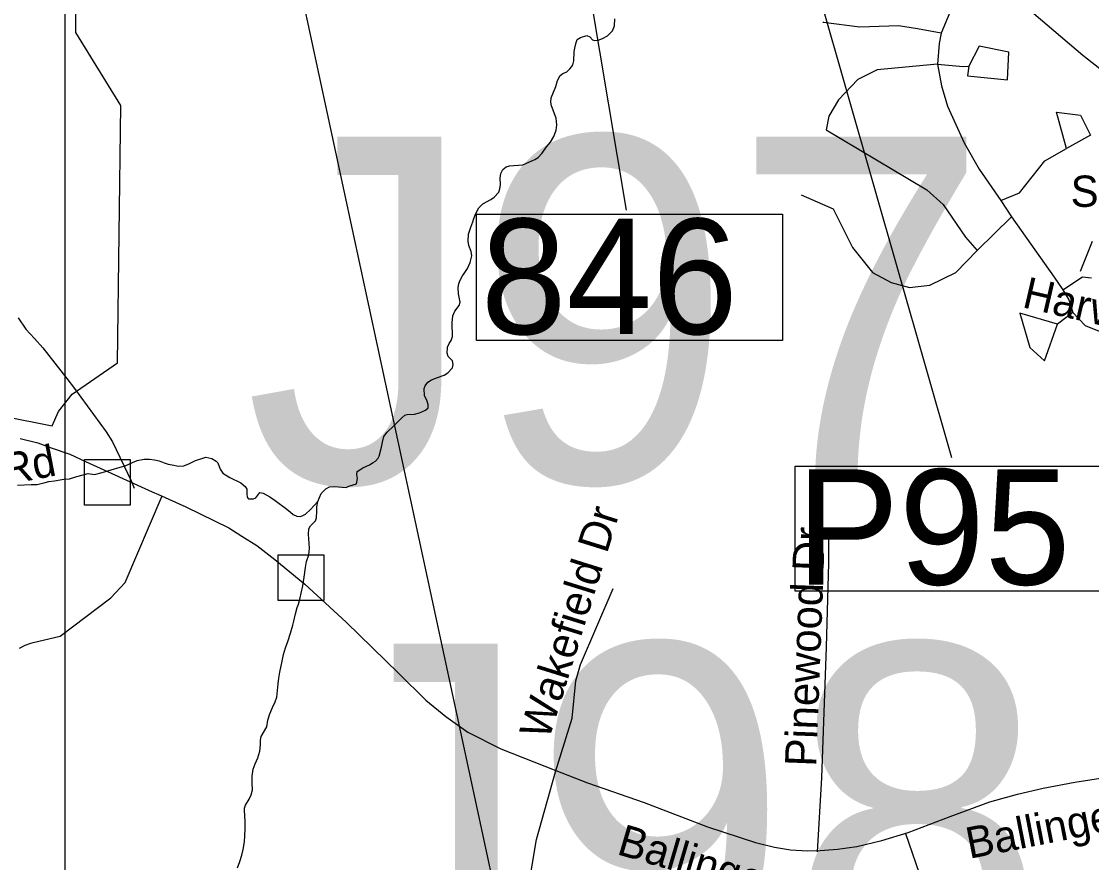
# Model space of a CAD drawing. Extents: x 1662474 to 1856135, y 779280 to 917889.
# Drawn here: x 1730904 to 1734155, y 855987 to 858541 of the extents above; entities that cross this region are included whole.
import ezdxf

# ---------------------------------------------------------------- set-up
doc = ezdxf.new("R2010")
doc.units = 0
for name, color, linetype in [('Exist Boundary Political City Limit New', 7, 'Continuous'), ('Exist Hydrographic Creek Single Shore', 7, 'Continuous'), ('Exist Hydrographic Misc Water Feature', 7, 'Continuous'), ('Exist Road Non-System Structure Non-Sys Other Attributed CELL', 7, 'Continuous'), ('Exist Road Non-System Structure Non-Sys Other Number Label', 7, 'Continuous'), ('Exist Road Non-System Type 51', 7, 'Continuous'), ('Exist Road Non-System Type 51 Label', 7, 'Continuous'), ('Exist Road Secondary Structure Pipe Number Label', 7, 'Continuous'), ('Exist Road Secondary Structure Standard Bridge Number Label', 7, 'Continuous'), ('Exist Road Secondary Type 51 Attributed', 7, 'Continuous'), ('Map Preparation Boundary City Limit Buffer Line', 7, 'Continuous'), ('Map Preparation Inset Cut Line', 7, 'Continuous')]:
    doc.layers.add(name, color=color, linetype=linetype)

msp = doc.modelspace()

# ---------------------------------------------------------------- linework, layer by layer
at = {"layer": 'Exist Boundary Political City Limit New'}
msp.add_lwpolyline([(1730849.6, 857342.9), (1730997.6, 857313.2), (1731016.5, 857356.5), (1731058.8, 857409.3), (1731196.1, 857504.3), (1731206.6, 858285.6), (1731069.4, 858507.4), (1731065.8, 859305), (1731224.1, 859315.6), (1731129.1, 859695.7), (1732386, 860595.8), (1733099, 861118.4), (1733130.6, 861176.5), (1732470.5, 862010.6)], dxfattribs=at)
at = {"layer": 'Exist Hydrographic Creek Single Shore'}
for points in [[(1732533, 858362.1), (1732541.1, 858376.6), (1732549.2, 858383.4), (1732561.2, 858388.1), (1732570.2, 858397.2), (1732576.2, 858404.6), (1732579.1, 858409.4), (1732582, 858421.2), (1732583.6, 858449.2), (1732585.1, 858460.2), (1732589.4, 858477.3), (1732593, 858486.2), (1732603.2, 858492.8), (1732622.2, 858498.1), (1732630.9, 858494.1), (1732638.8, 858484.9), (1732645.5, 858482.8), (1732656.4, 858484.4), (1732669.4, 858489.4), (1732685.1, 858497.8), (1732699.9, 858513), (1732706.1, 858528), (1732707.2, 858549.5)], [(1731804.9, 857083.9), (1731814.9, 857107.8), (1731828.8, 857122), (1731839.8, 857128.2), (1731855.2, 857129.6), (1731891, 857126.2), (1731898.6, 857130.1), (1731922.5, 857137.2), (1731925.1, 857153.4), (1731923.5, 857165.6), (1731923.8, 857175), (1731935.4, 857182.1), (1731941.9, 857185.8), (1731961.4, 857194.7), (1731972.4, 857201.5), (1731980, 857206.2), (1731987.9, 857214.9), (1731990.8, 857220.9), (1731998.6, 857248.2), (1732001, 857264.2), (1732004.9, 857281.3), (1732014.9, 857294.1), (1732035.4, 857313.1), (1732048.2, 857325.4), (1732059.8, 857338), (1732069.1, 857345.3), (1732076.5, 857347.9), (1732098.6, 857348.5), (1732113.2, 857352.7), (1732131.4, 857361.3), (1732139.8, 857368.2), (1732139.8, 857377.6), (1732135.9, 857390.8), (1732129.2, 857404.6), (1732128.2, 857426.2), (1732130.6, 857435.1), (1732139, 857446.1), (1732149.8, 857452.9), (1732168.4, 857460), (1732188.4, 857467.1), (1732199.9, 857473.9), (1732213.5, 857489.1), (1732215.4, 857499.1), (1732213.8, 857510.9), (1732200.4, 857523.8), (1732197.2, 857534.1), (1732199.1, 857552.1), (1732203.9, 857563.4), (1732209.9, 857572.1), (1732214.1, 857584.7), (1732213, 857625.6), (1732214.6, 857646.9), (1732220.6, 857661.6), (1732233.8, 857678.9), (1732237.4, 857688.6), (1732231.9, 857714.6), (1732230.9, 857733.5), (1732232.8, 857744.8), (1732236.1, 857754), (1732244.5, 857768.7), (1732249, 857776), (1732259.8, 857791.5), (1732267.4, 857809.4), (1732272.9, 857829.6), (1732270.5, 857842.4), (1732263.4, 857861.1), (1732261.9, 857874.2), (1732262.6, 857895.2), (1732265.2, 857903.9), (1732269.5, 857916.7), (1732275.8, 857932.7), (1732278.9, 857942.4), (1732284.4, 857957.9), (1732293.6, 857975.5), (1732306.2, 857987.6), (1732330.1, 858000.9), (1732340.6, 858007.8), (1732354.5, 858023), (1732357.9, 858032.7), (1732360, 858046.1), (1732359, 858065.5), (1732360.2, 858079.9), (1732366.9, 858091.2), (1732377, 858099.4), (1732386.8, 858102.8), (1732427.1, 858106.2), (1732463.9, 858121.7), (1732474.1, 858128), (1732486, 858141.1), (1732499.9, 858160), (1732511.1, 858174.4), (1732521.6, 858191.8), (1732529.2, 858210.9), (1732530.9, 858227.4), (1732529, 858247.4), (1732515.1, 858284.7), (1732512.2, 858296.2), (1732513.5, 858309.1), (1732527.8, 858343.2), (1732533, 858362.1)], [(1730892, 857132.8), (1730933.5, 857135.4), (1730951.9, 857135.4), (1730976, 857141.4), (1730987.4, 857144.2), (1731005.1, 857146.6), (1731033, 857151.1), (1731050.2, 857152.7), (1731072.1, 857159), (1731107.2, 857168.7), (1731126.6, 857165.6), (1731149.2, 857171.6), (1731204.6, 857187.9), (1731219.1, 857192.3), (1731242.1, 857202.3), (1731256.1, 857208.1), (1731276.8, 857212.2), (1731293.1, 857211.8), (1731308.6, 857210.4), (1731323, 857206.8), (1731337.5, 857201), (1731349.8, 857197.3), (1731362.4, 857194.7), (1731381.5, 857190.8), (1731397.8, 857191.5), (1731414.9, 857198.9), (1731433.5, 857207.8), (1731452.4, 857214.6), (1731464.2, 857218.6), (1731483.1, 857214.6), (1731495.8, 857206.5), (1731501, 857201), (1731508, 857182.1), (1731516.5, 857169.2), (1731536.9, 857156.6), (1731571, 857140.3), (1731584.4, 857129.3), (1731588.9, 857121.2), (1731589.4, 857105.2), (1731589.6, 857098.6), (1731591.8, 857093.6), (1731595.5, 857091.2), (1731608.9, 857091.2), (1731616.8, 857094.7), (1731628.8, 857110.7), (1731639, 857108.9), (1731658.8, 857097.6), (1731674.8, 857087.1), (1731710.4, 857060), (1731721.4, 857051.1), (1731729.5, 857044.6), (1731740.6, 857038.8), (1731751.1, 857038.2), (1731757.4, 857039.8), (1731767.1, 857045.3), (1731782.6, 857059.5), (1731804.9, 857083.9)], [(1731770.8, 856901.8), (1731777.1, 856921.4), (1731779.4, 856941.9), (1731776.8, 856984.2), (1731777.6, 857000.2), (1731782, 857010.2), (1731797.8, 857025.1), (1731801, 857034.1), (1731801.8, 857054.5), (1731801.5, 857067.1), (1731804.9, 857083.9)], [(1731560.2, 855971.3), (1731568.1, 855990.2), (1731573.9, 856009.7), (1731577.9, 856026.7), (1731581.5, 856049.8), (1731583.4, 856068.2), (1731584.4, 856090.2), (1731584.4, 856111.8), (1731582, 856145.9), (1731582, 856152.4), (1731585.5, 856161.4), (1731595.8, 856179.5), (1731601.8, 856192.9), (1731606.5, 856208.3), (1731605.4, 856229.1), (1731605.1, 856249.8), (1731608.2, 856271.1), (1731614.4, 856286.8), (1731622.5, 856305.2), (1731628.5, 856325.1), (1731630.6, 856344.3), (1731630.4, 856359), (1731633, 856370), (1731649.8, 856399.4), (1731653.1, 856419.4), (1731659.2, 856439.1), (1731667.1, 856458.2), (1731675.5, 856475.8), (1731680.5, 856489.9), (1731684.1, 856529.6), (1731686, 856546.9), (1731689.4, 856565), (1731696, 856598.9), (1731700.4, 856618.8), (1731706.8, 856639.6), (1731713.8, 856658.8), (1731721.4, 856683.9), (1731728.5, 856708.1), (1731731.4, 856720.1), (1731737.1, 856743), (1731742.4, 856761.9), (1731745.6, 856772.1), (1731751.4, 856791.2), (1731754.5, 856804.9), (1731759.5, 856828), (1731763.4, 856854.2), (1731767.4, 856883.6), (1731770.8, 856901.8)]]:
    msp.add_lwpolyline(points, dxfattribs=at)
at = {"layer": 'Exist Hydrographic Misc Water Feature'}
msp.add_lwpolyline([(1730894.5, 857641.5), (1730918, 857606.6), (1730943.7, 857578.2), (1730969.1, 857549.7), (1731041.9, 857457.1), (1731065.7, 857426.3), (1731161.6, 857295.5), (1731181.1, 857264.7), (1731237.5, 857146.3), (1731247.2, 857123.9)], dxfattribs=at)
at = {"layer": 'Exist Road Non-System Structure Non-Sys Other Attributed CELL'}
for points in [[(1731096.1, 857211), (1731235, 857211), (1731235, 857072), (1731096.1, 857072)], [(1731684.1, 856921.7), (1731823.1, 856921.7), (1731823.1, 856782.6), (1731684.1, 856782.6)]]:
    msp.add_lwpolyline(points, close=True, dxfattribs=at)
at = {"layer": 'Exist Road Non-System Type 51'}
for p, q in [((1733879.4, 857997.2), (1733911.6, 857947.9)), ((1733807.8, 857846.1), (1733911.6, 857947.9)), ((1734098.2, 857657.2), (1734051.9, 857622.2))]:
    msp.add_line(p, q, dxfattribs=at)
for points in [[(1733765.5, 858740), (1733741.4, 858707.5), (1733741.6, 858626.9), (1733729.5, 858580.2), (1733698.5, 858505.7)], [(1733698.5, 858505.7), (1733626.4, 858518.8), (1733568.6, 858527.4), (1733451.4, 858524.2), (1733340.5, 858538.2), (1733338.6, 858539.5), (1733338.6, 858540)], [(1733698.5, 858505.7), (1733692.6, 858473.9), (1733686.8, 858411.7)], [(1733782.8, 858404.9), (1733778.6, 858376.2), (1733899.9, 858363.7), (1733903.8, 858447.9), (1733814, 858466.5), (1733782.8, 858404.9)], [(1733686.8, 858411.7), (1733503.8, 858393.9), (1733444.8, 858364.7), (1733386.1, 858303.2), (1733356.9, 858253.7), (1733348.6, 858211.9), (1733654.4, 858030.1), (1733704.9, 857985.4), (1733772.6, 857885.8), (1733807.8, 857846.1)], [(1733686.8, 858411.7), (1733765.1, 858404.5), (1733782.8, 858404.9)], [(1733686.8, 858411.7), (1733699.4, 858345.9), (1733717.6, 858283.9), (1733768.1, 858172.8), (1733813.5, 858093.1), (1733879.4, 857997.2)], [(1734078.9, 858155.2), (1734048.4, 858265.5), (1734121.6, 858256.1), (1734152.4, 858196.2), (1734078.9, 858155.2)], [(1733879.4, 857997.2), (1733936.1, 858021.2), (1734013.8, 858117.5), (1734078.9, 858155.2)], [(1733273.6, 858014.9), (1733370.4, 857972.1), (1733428.8, 857854.5), (1733490.1, 857778.4), (1733546.4, 857748.7), (1733601.9, 857733.8), (1733664.1, 857740.6), (1733703.5, 857759.5), (1733743.1, 857778.4), (1733807.8, 857846.1)], [(1733911.6, 857947.9), (1734041.9, 857765), (1734068.1, 857726.2)], [(1734156.8, 857873.1), (1734120.5, 857781.7)], [(1734068.1, 857726.2), (1734127.4, 857765.8), (1734155.6, 857762.5)], [(1734068.1, 857726.2), (1734085.9, 857696), (1734098.2, 857657.2)], [(1734051.9, 857622.2), (1733937.9, 857655), (1733967.4, 857551.4), (1734012.6, 857510.9), (1734051.9, 857622.2)], [(1734098.2, 857657.2), (1734135.9, 857617.5), (1734224.1, 857583), (1734301.6, 857594.1), (1734347.1, 857616.7)], [(1730900.3, 857274.6), (1730953.9, 857261.9), (1730994.8, 857246.4), (1731051.8, 857227.4), (1731099, 857205.5), (1731301.2, 857113.3), (1731320.2, 857105.3), (1731403.7, 857067.2), (1731533.9, 857003.9), (1731573.7, 856978.5), (1731619.2, 856949.7), (1731673.9, 856907.1), (1731765.5, 856832.2), (1731891, 856717), (1732051.2, 856560.9), (1732133, 856480.3), (1732194, 856430.7), (1732260.3, 856382.9), (1732361.1, 856332.2), (1732527.5, 856267.2), (1732623.7, 856229.7), (1732796.5, 856169.2), (1732988.4, 856096.1), (1733134.7, 856048.3), (1733191.7, 856034.4), (1733241.2, 856026.4), (1733293.7, 856022.9), (1733331.1, 856024.1), (1733383.5, 856027.5), (1733442.3, 856035.6), (1733518.3, 856054.6), (1733597.8, 856078.2), (1733725.7, 856127.2), (1733846.6, 856171.5), (1733930.2, 856195.1), (1734008.5, 856213), (1734104.7, 856231.4), (1734195.7, 856245.3)], [(1730898.6, 856638), (1730915.2, 856647.1), (1730933, 856653.7), (1730939.6, 856655.4), (1731022.1, 856675.1), (1731175.9, 856790.6), (1731219.4, 856837.2), (1731331.9, 857100.7)], [(1733322.9, 856019.9), (1733335.6, 856244.5), (1733350.2, 856642.8), (1733357.4, 856896.5), (1733357.4, 856978.7)], [(1732527.1, 856263.2), (1732577.6, 856426.2), (1732588.6, 856539.2), (1732602.5, 856588.2), (1732701.6, 856819.1)], [(1732427.1, 855809.1), (1732469.4, 856057.2), (1732527.1, 856263.2)], [(1733672, 855599.2), (1733672.2, 855777.1), (1733642.6, 855924.9), (1733590.6, 856075)]]:
    msp.add_lwpolyline(points, dxfattribs=at)
at = {"layer": 'Exist Road Secondary Structure Pipe Number Label'}
msp.add_line((1733170.1, 859170), (1733729.7, 857217.6), dxfattribs=at)
msp.add_lwpolyline([(1733255.1, 857191.3), (1734250.5, 857191.3), (1734250.5, 856811.4), (1733255.1, 856811.4)], close=True, dxfattribs=at)
at = {"layer": 'Exist Road Secondary Structure Standard Bridge Number Label'}
for p, q in [((1731973.4, 862523.4), (1732741.9, 857968.5)), ((1731344.5, 860525), (1732423.7, 855522.7))]:
    msp.add_line(p, q, dxfattribs=at)
msp.add_lwpolyline([(1732287.2, 857956.2), (1733216.2, 857956.2), (1733216.2, 857572.1), (1732287.2, 857572.1)], close=True, dxfattribs=at)
at = {"layer": 'Exist Road Secondary Type 51 Attributed'}
msp.add_lwpolyline([(1731469.4, 860537.7), (1731586.3, 860324.4), (1731681.9, 860201.6), (1731782.7, 860093.8), (1731937.4, 859952.1), (1732061.2, 859861), (1732224.5, 859758), (1732473.7, 859616.3), (1732638.6, 859525.3), (1732782, 859461.7), (1733025.5, 859332.7), (1733174.7, 859242.6), (1733335.5, 859119.2), (1733429.9, 859038.4), (1733499.2, 858982.1), (1733591.4, 858905.6), (1733623.2, 858882.6), (1733662.1, 858849.9), (1733776, 858750.4), (1733891.7, 858641.3), (1734128.9, 858439.1), (1734274.4, 858324.7)], dxfattribs=at)
at = {"layer": 'Map Preparation Boundary City Limit Buffer Line'}
msp.add_lwpolyline([(1730849.6, 857342.9), (1730997.6, 857313.2), (1731016.5, 857356.5), (1731058.8, 857409.3), (1731196.1, 857504.3), (1731206.6, 858285.6), (1731069.4, 858507.4), (1731065.8, 859305), (1731224.1, 859315.6), (1731129.1, 859695.7), (1732386, 860595.8), (1733099, 861118.4), (1733130.6, 861176.5), (1732470.5, 862010.6)], dxfattribs=at)
at = {"layer": 'Map Preparation Inset Cut Line'}
for points in [[(1731035.7, 826588.1), (1668486.3, 826588.1), (1668486.3, 870408.9), (1731035.7, 870408.9)], [(1731035.7, 826588.1), (1793585.1, 826588.1), (1793585.1, 870408.9), (1731035.7, 870408.9)]]:
    msp.add_lwpolyline(points, close=True, dxfattribs=at)

# ---------------------------------------------------------------- texts
at = {"layer": 'Exist Road Non-System Structure Non-Sys Other Number Label'}
for s, p in [('J97', (1731582.2, 857141.5)), ('J98', (1731753.6, 855602.1))]:
    msp.add_text(s, height=1049.86, dxfattribs=at).set_placement(p)
at = {"layer": 'Exist Road Non-System Type 51 Label'}
msp.add_text('Summer Pl', height=95, dxfattribs=at).set_placement((1734091.9, 857978.2))
for s, rotation, p in [('Harvest', 346.9983, (1733941.4, 857674.1)), ('Ballinger Rd', 10.895, (1730335.1, 857032.7)), ('Wakefield Dr', 72.6887, (1732506.3, 856356.6)), ('Pinewood Dr', 87.8246, (1733318.6, 856277.5)), ('Ballinger Rd', 11.0727, (1733783.9, 855998.4)), ('Ballinger Rd', 343.6374, (1732709.8, 856013.7))]:
    msp.add_text(s, height=95, rotation=rotation, dxfattribs=at).set_placement(p)
at = {"layer": 'Exist Road Secondary Structure Pipe Number Label'}
msp.add_text('P95', height=350, dxfattribs=at).set_placement((1733258.4, 856831.2))
at = {"layer": 'Exist Road Secondary Structure Standard Bridge Number Label'}
msp.add_text('846', height=350, dxfattribs=at).set_placement((1732299.8, 857591.9))

doc.saveas('drawing.dxf')
